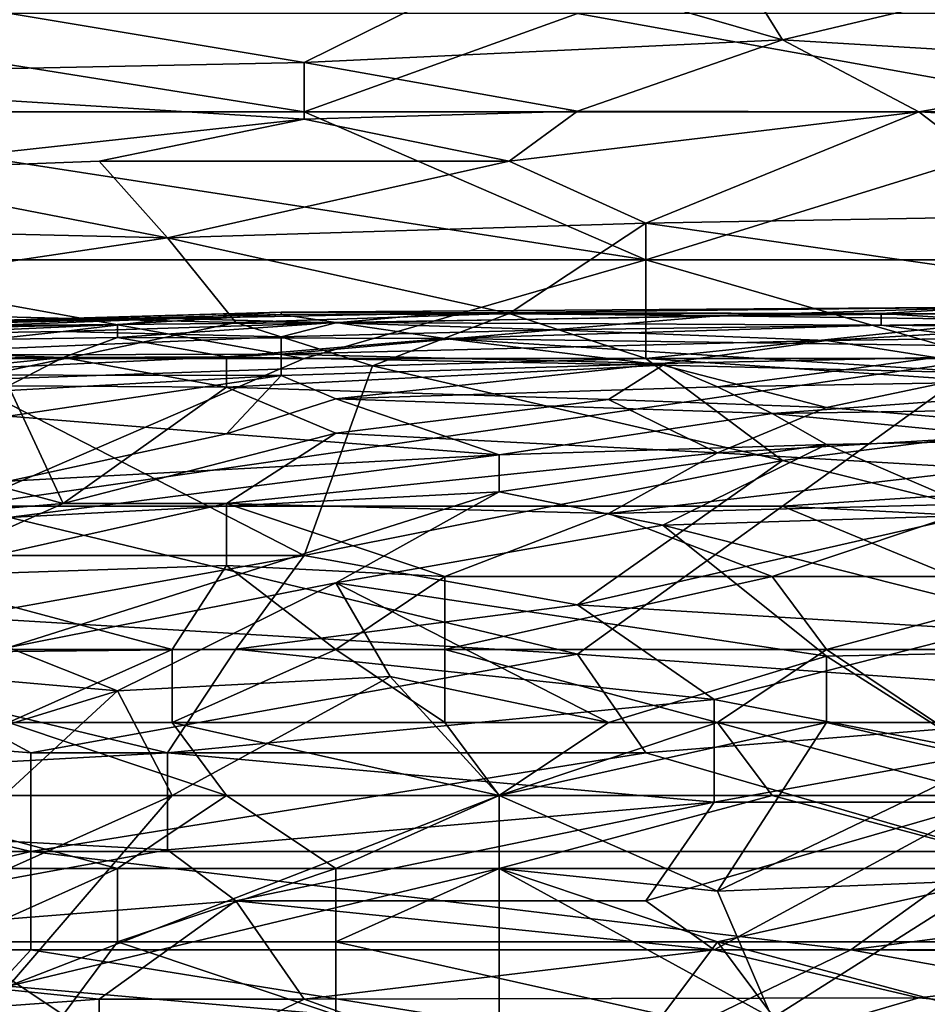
# Model space of a CAD drawing. Extents: x -160 to 10, y -10 to 160.
# Tile 304 of 450: x -0.0565 to -0.0345, y 0.2173 to 0.2411. Entities that reach past the tile are written whole.
import ezdxf

# ---------------------------------------------------------------- set-up
doc = ezdxf.new("R2010")
doc.units = 0

msp = doc.modelspace()

# ---------------------------------------------------------------- linework, layer by layer
for points in [[(-0.044647, 0.242573, 0.727674), (-0.039681, 0.243328, 0.729236), (-0.038026, 0.240652, 0.722991)], [(-0.039681, 0.243328, 0.729236), (-0.031405, 0.242232, 0.726113), (-0.038026, 0.240652, 0.722991)], [(-0.061199, 0.242047, 0.727674), (-0.044647, 0.242573, 0.727674), (-0.049613, 0.240103, 0.722537)], [(-0.038026, 0.240652, 0.722991), (-0.049613, 0.240103, 0.722537), (-0.044647, 0.242573, 0.727674)], [(-0.038026, 0.240652, 0.722991), (-0.031405, 0.242232, 0.726113), (-0.028095, 0.240058, 0.72143)], [(-0.066165, 0.239767, 0.722991), (-0.061199, 0.242047, 0.727674), (-0.049613, 0.240103, 0.722537)], [(-0.049613, 0.238909, 1.180661), (-0.042992, 0.241297, 1.180875), (-0.06451, 0.241297, 1.1806)], [(-0.06451, 0.238909, 1.180441), (-0.049613, 0.238909, 1.180661), (-0.06451, 0.241297, 1.1806)], [(-0.049613, 0.238909, 1.180661), (-0.02975, 0.238909, 1.180856), (-0.042992, 0.241297, 1.180875)], [(-0.02975, 0.238909, 1.180856), (-0.018163, 0.241297, 1.181162), (-0.042992, 0.241297, 1.180875)], [(-0.038026, 0.240652, 0.722991), (-0.042992, 0.238931, 0.719868), (-0.049613, 0.240103, 0.722537)], [(-0.042992, 0.238931, 0.719868), (-0.038026, 0.240652, 0.722991), (-0.034716, 0.238909, 0.719505)], [(-0.038026, 0.240652, 0.722991), (-0.028095, 0.240058, 0.72143), (-0.034716, 0.238909, 0.719505)], [(-0.066165, 0.239767, 0.722991), (-0.049613, 0.240103, 0.722537), (-0.049613, 0.238736, 0.719868)], [(-0.049613, 0.240103, 0.722537), (-0.042992, 0.238931, 0.719868), (-0.049613, 0.238736, 0.719868)], [(-0.028095, 0.240058, 0.72143), (-0.024784, 0.238359, 0.718307), (-0.034716, 0.238909, 0.719505)], [(-0.066165, 0.239767, 0.722991), (-0.049613, 0.238736, 0.719868), (-0.061199, 0.237469, 0.718307)], [(-0.041337, 0.235326, 1.18017), (-0.06451, 0.238909, 1.180441), (-0.062854, 0.235326, 1.179919)], [(-0.06451, 0.238909, 1.180441), (-0.041337, 0.235326, 1.18017), (-0.049613, 0.238909, 1.180661)], [(-0.049613, 0.238736, 0.719868), (-0.042992, 0.238931, 0.719868), (-0.044647, 0.237714, 0.7178)], [(-0.041337, 0.235326, 1.18017), (-0.02975, 0.238909, 1.180856), (-0.049613, 0.238909, 1.180661)], [(-0.044647, 0.237714, 0.7178), (-0.042992, 0.238931, 0.719868), (-0.034716, 0.238909, 0.719505)], [(-0.041337, 0.236216, 0.715185), (-0.044647, 0.237714, 0.7178), (-0.034716, 0.238909, 0.719505)], [(-0.041337, 0.235326, 1.18017), (-0.024784, 0.235326, 1.180363), (-0.02975, 0.238909, 1.180856)], [(-0.034716, 0.238909, 0.719505), (-0.031405, 0.236393, 0.715185), (-0.041337, 0.236216, 0.715185)], [(-0.024784, 0.238359, 0.718307), (-0.031405, 0.236393, 0.715185), (-0.034716, 0.238909, 0.719505)], [(-0.061199, 0.237469, 0.718307), (-0.049613, 0.238736, 0.719868), (-0.054578, 0.237714, 0.718339)], [(-0.044647, 0.237714, 0.7178), (-0.054578, 0.237714, 0.718339), (-0.049613, 0.238736, 0.719868)], [(-0.052923, 0.235861, 0.715185), (-0.061199, 0.237469, 0.718307), (-0.054578, 0.237714, 0.718339)], [(-0.054578, 0.237714, 0.718339), (-0.044647, 0.237714, 0.7178), (-0.052923, 0.235861, 0.715185)], [(-0.041337, 0.236216, 0.715185), (-0.052923, 0.235861, 0.715185), (-0.044647, 0.237714, 0.7178)], [(-0.052923, 0.235861, 0.715185), (-0.081062, 0.23652, 0.718021), (-0.061199, 0.237469, 0.718307)], [(-0.06451, 0.234132, 0.71322), (-0.081062, 0.23652, 0.718021), (-0.052923, 0.235861, 0.715185)], [(-0.028095, 0.23432, 0.712062), (-0.041337, 0.236216, 0.715185), (-0.031405, 0.236393, 0.715185)], [(-0.041337, 0.236216, 0.715185), (-0.044647, 0.234022, 0.712062), (-0.052923, 0.235861, 0.715185)], [(-0.041337, 0.232937, 0.710528), (-0.044647, 0.234022, 0.712062), (-0.041337, 0.236216, 0.715185)], [(-0.041337, 0.236216, 0.715185), (-0.028095, 0.23432, 0.712062), (-0.041337, 0.232937, 0.710528)], [(-0.06451, 0.234132, 0.71322), (-0.052923, 0.235861, 0.715185), (-0.051268, 0.233807, 0.712062)], [(-0.044647, 0.234022, 0.712062), (-0.051268, 0.233807, 0.712062), (-0.052923, 0.235861, 0.715185)], [(-0.049613, 0.232937, 1.179496), (-0.041337, 0.235326, 1.18017), (-0.062854, 0.235326, 1.179919)], [(-0.062854, 0.232937, 1.179335), (-0.049613, 0.232937, 1.179496), (-0.062854, 0.235326, 1.179919)], [(-0.049613, 0.232937, 1.179496), (-0.03306, 0.232937, 1.179682), (-0.041337, 0.235326, 1.18017)], [(-0.03306, 0.232937, 1.179682), (-0.024784, 0.235326, 1.180363), (-0.041337, 0.235326, 1.18017)], [(-0.041337, 0.232937, 0.710528), (-0.028095, 0.23432, 0.712062), (-0.02644, 0.231937, 0.70894)], [(-0.06451, 0.234132, 0.71322), (-0.051268, 0.233807, 0.712062), (-0.057889, 0.232411, 0.710501)], [(-0.063383, 0.233682, 0.748116), (-0.050169, 0.234005, 0.748116), (-0.050169, 0.234056, 0.746671)], [(-0.063383, 0.233651, 0.746671), (-0.063383, 0.233682, 0.748116), (-0.050169, 0.234056, 0.746671)], [(-0.063383, 0.233651, 0.746671), (-0.050169, 0.234056, 0.746671), (-0.052812, 0.233908, 0.745225)], [(-0.052812, 0.233908, 0.745225), (-0.050169, 0.234056, 0.746671), (-0.046205, 0.234032, 0.745225)], [(-0.052812, 0.233908, 0.745225), (-0.046205, 0.234032, 0.745225), (-0.048848, 0.2338, 0.74378)], [(-0.044647, 0.234022, 0.712062), (-0.047957, 0.232754, 0.710501), (-0.051268, 0.233807, 0.712062)], [(-0.050169, 0.234056, 0.746671), (-0.035634, 0.234028, 0.748116), (-0.032991, 0.234178, 0.746671)], [(-0.050169, 0.234056, 0.746671), (-0.032991, 0.234178, 0.746671), (-0.032991, 0.234178, 0.745225)], [(-0.046205, 0.234032, 0.745225), (-0.050169, 0.234056, 0.746671), (-0.032991, 0.234178, 0.745225)], [(-0.050169, 0.234005, 0.748116), (-0.035634, 0.234028, 0.748116), (-0.050169, 0.234056, 0.746671)], [(-0.050169, 0.234005, 0.748116), (-0.048848, 0.233811, 0.749562), (-0.035634, 0.234028, 0.748116)], [(-0.048848, 0.2338, 0.74378), (-0.046205, 0.234032, 0.745225), (-0.039598, 0.233968, 0.74378)], [(-0.048848, 0.233811, 0.749562), (-0.035634, 0.233743, 0.749562), (-0.035634, 0.234028, 0.748116)], [(-0.041337, 0.232937, 0.710528), (-0.047957, 0.232754, 0.710501), (-0.044647, 0.234022, 0.712062)], [(-0.046205, 0.234032, 0.745225), (-0.032991, 0.234178, 0.745225), (-0.039598, 0.233968, 0.74378)], [(-0.039598, 0.233968, 0.74378), (-0.032991, 0.234178, 0.745225), (-0.029027, 0.23407, 0.74378)], [(-0.039598, 0.233968, 0.74378), (-0.029027, 0.23407, 0.74378), (-0.029027, 0.233833, 0.742335)], [(-0.035634, 0.234028, 0.748116), (-0.030348, 0.23402, 0.748116), (-0.032991, 0.234178, 0.746671)], [(-0.035634, 0.234028, 0.748116), (-0.030348, 0.233683, 0.749562), (-0.030348, 0.23402, 0.748116)], [(-0.035634, 0.233743, 0.749562), (-0.030348, 0.233683, 0.749562), (-0.035634, 0.234028, 0.748116)], [(-0.064705, 0.233449, 0.745225), (-0.063383, 0.233651, 0.746671), (-0.052812, 0.233908, 0.745225)], [(-0.064705, 0.233449, 0.745225), (-0.052812, 0.233908, 0.745225), (-0.055455, 0.23359, 0.74378)], [(-0.063383, 0.233682, 0.748116), (-0.054134, 0.233759, 0.749562), (-0.050169, 0.234005, 0.748116)], [(-0.057889, 0.232411, 0.710501), (-0.051268, 0.233807, 0.712062), (-0.047957, 0.232754, 0.710501)], [(-0.055455, 0.23359, 0.74378), (-0.052812, 0.233908, 0.745225), (-0.048848, 0.2338, 0.74378)], [(-0.055455, 0.23359, 0.74378), (-0.048848, 0.2338, 0.74378), (-0.050169, 0.233464, 0.742335)], [(-0.054134, 0.233759, 0.749562), (-0.048848, 0.233811, 0.749562), (-0.050169, 0.234005, 0.748116)], [(-0.054134, 0.233442, 0.751007), (-0.046205, 0.233418, 0.751007), (-0.048848, 0.233811, 0.749562)], [(-0.054134, 0.233759, 0.749562), (-0.054134, 0.233442, 0.751007), (-0.048848, 0.233811, 0.749562)], [(-0.050169, 0.233464, 0.742335), (-0.048848, 0.2338, 0.74378), (-0.043562, 0.233626, 0.742335)], [(-0.048848, 0.2338, 0.74378), (-0.039598, 0.233968, 0.74378), (-0.043562, 0.233626, 0.742335)], [(-0.048848, 0.233811, 0.749562), (-0.046205, 0.233418, 0.751007), (-0.035634, 0.233743, 0.749562)], [(-0.043562, 0.233626, 0.742335), (-0.039598, 0.233968, 0.74378), (-0.029027, 0.233833, 0.742335)], [(-0.043562, 0.233626, 0.742335), (-0.029027, 0.233833, 0.742335), (-0.036955, 0.233374, 0.740889)], [(-0.036955, 0.233374, 0.740889), (-0.029027, 0.233833, 0.742335), (-0.027706, 0.233499, 0.740889)], [(-0.064705, 0.233286, 0.751007), (-0.054134, 0.233442, 0.751007), (-0.054134, 0.233759, 0.749562)], [(-0.063383, 0.233571, 0.749562), (-0.064705, 0.233286, 0.751007), (-0.054134, 0.233759, 0.749562)], [(-0.064705, 0.233449, 0.745225), (-0.055455, 0.23359, 0.74378), (-0.060741, 0.233016, 0.742335)], [(-0.063383, 0.233571, 0.749562), (-0.054134, 0.233759, 0.749562), (-0.063383, 0.233682, 0.748116)], [(-0.060741, 0.233016, 0.742335), (-0.055455, 0.23359, 0.74378), (-0.050169, 0.233464, 0.742335)], [(-0.050169, 0.233039, 0.740889), (-0.043562, 0.233626, 0.742335), (-0.036955, 0.233374, 0.740889)], [(-0.050169, 0.233464, 0.742335), (-0.043562, 0.233626, 0.742335), (-0.050169, 0.233039, 0.740889)], [(-0.046205, 0.233418, 0.751007), (-0.03167, 0.233215, 0.751007), (-0.035634, 0.233743, 0.749562)], [(-0.035634, 0.233743, 0.749562), (-0.03167, 0.233215, 0.751007), (-0.030348, 0.233683, 0.749562)], [(-0.064705, 0.233286, 0.751007), (-0.055455, 0.232959, 0.752446), (-0.054134, 0.233442, 0.751007)], [(-0.050169, 0.233464, 0.742335), (-0.050169, 0.233039, 0.740889), (-0.060741, 0.233016, 0.742335)], [(-0.055455, 0.232959, 0.752446), (-0.051491, 0.232974, 0.752452), (-0.054134, 0.233442, 0.751007)], [(-0.054134, 0.233442, 0.751007), (-0.051491, 0.232974, 0.752452), (-0.046205, 0.233418, 0.751007)], [(-0.051491, 0.232974, 0.752452), (-0.04092, 0.23277, 0.752452), (-0.046205, 0.233418, 0.751007)], [(-0.036955, 0.233374, 0.740889), (-0.04092, 0.232817, 0.739444), (-0.050169, 0.233039, 0.740889)], [(-0.03167, 0.233215, 0.751007), (-0.046205, 0.233418, 0.751007), (-0.032991, 0.232578, 0.752452)], [(-0.032991, 0.232578, 0.752452), (-0.046205, 0.233418, 0.751007), (-0.04092, 0.23277, 0.752452)], [(-0.034313, 0.232959, 0.739475), (-0.04092, 0.232817, 0.739444), (-0.036955, 0.233374, 0.740889)], [(-0.027706, 0.233499, 0.740889), (-0.034313, 0.232959, 0.739475), (-0.036955, 0.233374, 0.740889)], [(-0.066026, 0.232885, 0.752452), (-0.055455, 0.232959, 0.752446), (-0.064705, 0.233286, 0.751007)], [(-0.066026, 0.232885, 0.752452), (-0.062062, 0.232293, 0.753898), (-0.055455, 0.232959, 0.752446)], [(-0.062854, 0.232937, 1.179335), (-0.057889, 0.229355, 1.178228), (-0.049613, 0.232937, 1.179496)], [(-0.062062, 0.232293, 0.753898), (-0.056776, 0.232277, 0.753898), (-0.055455, 0.232959, 0.752446)], [(-0.050169, 0.233039, 0.740889), (-0.060741, 0.232536, 0.740889), (-0.060741, 0.233016, 0.742335)], [(-0.060741, 0.232536, 0.740889), (-0.050169, 0.233039, 0.740889), (-0.050169, 0.232521, 0.739444)], [(-0.057889, 0.229355, 1.178228), (-0.03306, 0.232937, 1.179682), (-0.049613, 0.232937, 1.179496)], [(-0.038026, 0.229355, 1.178441), (-0.03306, 0.232937, 1.179682), (-0.057889, 0.229355, 1.178228)], [(-0.055455, 0.232959, 0.752446), (-0.056776, 0.232277, 0.753898), (-0.051491, 0.232237, 0.753898)], [(-0.051491, 0.232974, 0.752452), (-0.055455, 0.232959, 0.752446), (-0.051491, 0.232237, 0.753898)], [(-0.051491, 0.232974, 0.752452), (-0.051491, 0.232237, 0.753898), (-0.04092, 0.23277, 0.752452)], [(-0.050169, 0.232521, 0.739444), (-0.050169, 0.233039, 0.740889), (-0.04092, 0.232817, 0.739444)], [(-0.050169, 0.232521, 0.739444), (-0.04092, 0.232817, 0.739444), (-0.048848, 0.231957, 0.737998)], [(-0.048848, 0.231957, 0.737998), (-0.04092, 0.232817, 0.739444), (-0.039598, 0.232248, 0.737998)], [(-0.038026, 0.230462, 0.707379), (-0.047957, 0.232754, 0.710501), (-0.041337, 0.232937, 0.710528)], [(-0.041337, 0.232937, 0.710528), (-0.02644, 0.231937, 0.70894), (-0.038026, 0.230462, 0.707379)], [(-0.04092, 0.232817, 0.739444), (-0.034313, 0.232959, 0.739475), (-0.039598, 0.232248, 0.737998)], [(-0.039598, 0.232248, 0.737998), (-0.034313, 0.232959, 0.739475), (-0.026384, 0.232476, 0.737998)], [(-0.03306, 0.232937, 1.179682), (-0.038026, 0.229355, 1.178441), (-0.019819, 0.230549, 1.17912)], [(-0.047957, 0.232754, 0.710501), (-0.049613, 0.22816, 0.705078), (-0.057889, 0.232411, 0.710501)], [(-0.051491, 0.232237, 0.753898), (-0.042241, 0.231946, 0.753898), (-0.04092, 0.23277, 0.752452)], [(-0.038026, 0.230462, 0.707379), (-0.049613, 0.22816, 0.705078), (-0.047957, 0.232754, 0.710501)], [(-0.042241, 0.231946, 0.753898), (-0.036955, 0.231749, 0.753898), (-0.04092, 0.23277, 0.752452)], [(-0.04092, 0.23277, 0.752452), (-0.036955, 0.231749, 0.753898), (-0.032991, 0.232578, 0.752452)], [(-0.036955, 0.231749, 0.753898), (-0.030348, 0.23119, 0.754271), (-0.032991, 0.232578, 0.752452)], [(-0.06451, 0.22816, 0.705722), (-0.057889, 0.232411, 0.710501), (-0.049613, 0.22816, 0.705078)], [(-0.062062, 0.231869, 0.739444), (-0.060741, 0.232536, 0.740889), (-0.050169, 0.232521, 0.739444)], [(-0.062062, 0.231869, 0.739444), (-0.050169, 0.232521, 0.739444), (-0.056776, 0.231538, 0.737998)], [(-0.056776, 0.231538, 0.737998), (-0.050169, 0.232521, 0.739444), (-0.051491, 0.231113, 0.736553)], [(-0.051491, 0.231113, 0.736553), (-0.050169, 0.232521, 0.739444), (-0.048848, 0.231957, 0.737998)], [(-0.039598, 0.232248, 0.737998), (-0.026384, 0.232476, 0.737998), (-0.038277, 0.2316, 0.736553)], [(-0.038277, 0.2316, 0.736553), (-0.026384, 0.232476, 0.737998), (-0.025063, 0.231803, 0.736553)], [(-0.058098, 0.230134, 0.756789), (-0.055455, 0.229421, 0.757342), (-0.056776, 0.232277, 0.753898)], [(-0.056776, 0.232277, 0.753898), (-0.055455, 0.229421, 0.757342), (-0.051491, 0.232237, 0.753898)], [(-0.055455, 0.229421, 0.757342), (-0.048848, 0.231127, 0.755343), (-0.051491, 0.232237, 0.753898)], [(-0.051491, 0.232237, 0.753898), (-0.048848, 0.231127, 0.755343), (-0.042241, 0.231946, 0.753898)], [(-0.048848, 0.231957, 0.737998), (-0.039598, 0.232248, 0.737998), (-0.038277, 0.2316, 0.736553)], [(-0.048848, 0.231957, 0.737998), (-0.044884, 0.230598, 0.735108), (-0.051491, 0.231113, 0.736553)], [(-0.048848, 0.231957, 0.737998), (-0.038277, 0.2316, 0.736553), (-0.044884, 0.230598, 0.735108)], [(-0.042241, 0.231946, 0.753898), (-0.048848, 0.231127, 0.755343), (-0.039598, 0.230649, 0.755343)], [(-0.036955, 0.231749, 0.753898), (-0.042241, 0.231946, 0.753898), (-0.039598, 0.230649, 0.755343)], [(-0.03306, 0.229232, 0.705817), (-0.038026, 0.230462, 0.707379), (-0.02644, 0.231937, 0.70894)], [(-0.036955, 0.231749, 0.753898), (-0.039598, 0.230649, 0.755343), (-0.030348, 0.23119, 0.754271)], [(-0.025063, 0.231803, 0.736553), (-0.03167, 0.230959, 0.735108), (-0.038277, 0.2316, 0.736553)], [(-0.056776, 0.231538, 0.737998), (-0.051491, 0.231113, 0.736553), (-0.056776, 0.229961, 0.735108)], [(-0.044884, 0.230598, 0.735108), (-0.038277, 0.2316, 0.736553), (-0.036955, 0.230854, 0.735108)], [(-0.03167, 0.230959, 0.735108), (-0.036955, 0.230854, 0.735108), (-0.038277, 0.2316, 0.736553)], [(-0.030348, 0.23119, 0.754271), (-0.039598, 0.230649, 0.755343), (-0.032991, 0.23026, 0.755343)], [(-0.056776, 0.229961, 0.735108), (-0.051491, 0.231113, 0.736553), (-0.044884, 0.230598, 0.735108)], [(-0.055455, 0.229421, 0.757342), (-0.051491, 0.229421, 0.757126), (-0.048848, 0.231127, 0.755343)], [(-0.048848, 0.231127, 0.755343), (-0.051491, 0.229421, 0.757126), (-0.039598, 0.230649, 0.755343)], [(-0.036955, 0.230854, 0.735108), (-0.03167, 0.230959, 0.735108), (-0.032991, 0.229152, 0.732217)], [(-0.044884, 0.229704, 0.733662), (-0.044884, 0.230598, 0.735108), (-0.036955, 0.230854, 0.735108)], [(-0.036955, 0.230854, 0.735108), (-0.04092, 0.2289, 0.732217), (-0.044884, 0.229704, 0.733662)], [(-0.04092, 0.2289, 0.732217), (-0.036955, 0.230854, 0.735108), (-0.032991, 0.229152, 0.732217)], [(-0.044884, 0.230598, 0.735108), (-0.044884, 0.229704, 0.733662), (-0.056776, 0.229084, 0.733662)], [(-0.056776, 0.229084, 0.733662), (-0.056776, 0.229961, 0.735108), (-0.044884, 0.230598, 0.735108)], [(-0.051491, 0.229421, 0.757126), (-0.042241, 0.229182, 0.756789), (-0.039598, 0.230649, 0.755343)], [(-0.038026, 0.230462, 0.707379), (-0.042992, 0.226966, 0.703576), (-0.049613, 0.22816, 0.705078)], [(-0.03306, 0.229232, 0.705817), (-0.042992, 0.226966, 0.703576), (-0.038026, 0.230462, 0.707379)], [(-0.039598, 0.230649, 0.755343), (-0.042241, 0.229182, 0.756789), (-0.032991, 0.23026, 0.755343)], [(-0.038026, 0.229355, 1.178441), (-0.014853, 0.22816, 1.178277), (-0.019819, 0.230549, 1.17912)], [(-0.042241, 0.229182, 0.756789), (-0.032991, 0.229421, 0.756054), (-0.032991, 0.23026, 0.755343)], [(-0.055455, 0.229421, 0.757342), (-0.058098, 0.230134, 0.756789), (-0.062062, 0.228877, 0.758234)], [(-0.044884, 0.229704, 0.733662), (-0.056776, 0.225931, 0.729326), (-0.056776, 0.229084, 0.733662)], [(-0.056776, 0.225931, 0.729326), (-0.044884, 0.229704, 0.733662), (-0.048848, 0.227504, 0.730772)], [(-0.044884, 0.229704, 0.733662), (-0.04092, 0.2289, 0.732217), (-0.048848, 0.227504, 0.730772)], [(-0.062854, 0.226966, 1.177188), (-0.042992, 0.225772, 1.176804), (-0.057889, 0.229355, 1.178228)], [(-0.062062, 0.228877, 0.758234), (-0.059419, 0.227652, 0.75896), (-0.055455, 0.229421, 0.757342)], [(-0.059419, 0.227652, 0.75896), (-0.051491, 0.227921, 0.758234), (-0.051491, 0.229421, 0.757126)], [(-0.051491, 0.229421, 0.757126), (-0.055455, 0.229421, 0.757342), (-0.059419, 0.227652, 0.75896)], [(-0.042992, 0.225772, 1.176804), (-0.038026, 0.229355, 1.178441), (-0.057889, 0.229355, 1.178228)], [(-0.051491, 0.229421, 0.757126), (-0.046205, 0.227652, 0.758064), (-0.042241, 0.229182, 0.756789)], [(-0.046205, 0.227652, 0.758064), (-0.051491, 0.229421, 0.757126), (-0.051491, 0.227921, 0.758234)], [(-0.02644, 0.224578, 1.176416), (-0.038026, 0.229355, 1.178441), (-0.042992, 0.225772, 1.176804)], [(-0.032991, 0.229421, 0.756054), (-0.042241, 0.229182, 0.756789), (-0.038277, 0.227652, 0.757513)], [(-0.030348, 0.227652, 0.757092), (-0.032991, 0.229421, 0.756054), (-0.038277, 0.227652, 0.757513)], [(-0.038026, 0.229355, 1.178441), (-0.02644, 0.224578, 1.176416), (-0.014853, 0.22816, 1.178277)], [(-0.046205, 0.227652, 0.758064), (-0.038277, 0.227652, 0.757513), (-0.042241, 0.229182, 0.756789)], [(-0.03306, 0.229232, 0.705817), (-0.03306, 0.226365, 0.702695), (-0.042992, 0.226966, 0.703576)], [(-0.029027, 0.225883, 0.727741), (-0.04092, 0.2289, 0.732217), (-0.032991, 0.229152, 0.732217)], [(-0.048848, 0.227504, 0.730772), (-0.04092, 0.2289, 0.732217), (-0.036955, 0.225725, 0.727881)], [(-0.036955, 0.225725, 0.727881), (-0.04092, 0.2289, 0.732217), (-0.029027, 0.225883, 0.727741)], [(-0.049613, 0.22816, 0.705078), (-0.062854, 0.225772, 0.703062), (-0.06451, 0.22816, 0.705722)], [(-0.062854, 0.225772, 0.703062), (-0.049613, 0.22816, 0.705078), (-0.051268, 0.225891, 0.702695)], [(-0.049613, 0.22816, 0.705078), (-0.042992, 0.226966, 0.703576), (-0.051268, 0.225891, 0.702695)], [(-0.052812, 0.225883, 0.759472), (-0.051491, 0.227921, 0.758234), (-0.059419, 0.227652, 0.75896)], [(-0.052812, 0.225883, 0.759472), (-0.048848, 0.225883, 0.759132), (-0.051491, 0.227921, 0.758234)], [(-0.046205, 0.227652, 0.758064), (-0.051491, 0.227921, 0.758234), (-0.048848, 0.225883, 0.759132)], [(-0.052812, 0.225883, 0.759472), (-0.059419, 0.227652, 0.75896), (-0.059419, 0.225883, 0.759974)], [(-0.048848, 0.225883, 0.759132), (-0.046205, 0.225883, 0.758897), (-0.046205, 0.227652, 0.758064)], [(-0.036955, 0.225883, 0.758268), (-0.038277, 0.227652, 0.757513), (-0.046205, 0.225883, 0.758897)], [(-0.038277, 0.227652, 0.757513), (-0.046205, 0.227652, 0.758064), (-0.046205, 0.225883, 0.758897)], [(-0.030348, 0.227652, 0.757092), (-0.038277, 0.227652, 0.757513), (-0.036955, 0.225883, 0.758268)], [(-0.036955, 0.225883, 0.758268), (-0.027706, 0.225883, 0.757771), (-0.030348, 0.227652, 0.757092)], [(-0.056776, 0.225931, 0.729326), (-0.048848, 0.227504, 0.730772), (-0.054134, 0.224882, 0.727881)], [(-0.054134, 0.224882, 0.727881), (-0.048848, 0.227504, 0.730772), (-0.047527, 0.225235, 0.727881)], [(-0.036955, 0.225725, 0.727881), (-0.042241, 0.224114, 0.726369), (-0.048848, 0.227504, 0.730772)], [(-0.048848, 0.227504, 0.730772), (-0.042241, 0.224114, 0.726369), (-0.047527, 0.225235, 0.727881)], [(-0.056233, 0.223383, 1.175392), (-0.062854, 0.226966, 1.177188), (-0.07113, 0.224578, 1.175872)], [(-0.056233, 0.223383, 1.175392), (-0.042992, 0.225772, 1.176804), (-0.062854, 0.226966, 1.177188)], [(-0.051268, 0.225891, 0.702695), (-0.042992, 0.226966, 0.703576), (-0.039681, 0.224671, 0.701134)], [(-0.03306, 0.226365, 0.702695), (-0.039681, 0.224671, 0.701134), (-0.042992, 0.226966, 0.703576)], [(-0.03306, 0.226365, 0.702695), (-0.03306, 0.223383, 0.699731), (-0.039681, 0.224671, 0.701134)], [(-0.062062, 0.225577, 0.729326), (-0.056776, 0.225931, 0.729326), (-0.054134, 0.224882, 0.727881)], [(-0.074441, 0.222189, 0.700086), (-0.062854, 0.225772, 0.703062), (-0.052923, 0.223383, 0.700213)], [(-0.051268, 0.225891, 0.702695), (-0.052923, 0.223383, 0.700213), (-0.062854, 0.225772, 0.703062)], [(-0.059419, 0.225883, 0.759974), (-0.056776, 0.224114, 0.760476), (-0.052812, 0.225883, 0.759472)], [(-0.056776, 0.224114, 0.760476), (-0.052812, 0.224114, 0.760048), (-0.052812, 0.225883, 0.759472)], [(-0.041337, 0.223383, 1.175545), (-0.042992, 0.225772, 1.176804), (-0.056233, 0.223383, 1.175392)], [(-0.051268, 0.225891, 0.702695), (-0.039681, 0.224671, 0.701134), (-0.052923, 0.223383, 0.700213)], [(-0.048848, 0.225883, 0.759132), (-0.052812, 0.225883, 0.759472), (-0.052812, 0.224114, 0.760048)], [(-0.046205, 0.224114, 0.759472), (-0.048848, 0.225883, 0.759132), (-0.052812, 0.224114, 0.760048)], [(-0.046205, 0.224114, 0.759472), (-0.046205, 0.225883, 0.758897), (-0.048848, 0.225883, 0.759132)], [(-0.039598, 0.224114, 0.758932), (-0.036955, 0.225883, 0.758268), (-0.046205, 0.225883, 0.758897)], [(-0.046205, 0.224114, 0.759472), (-0.039598, 0.224114, 0.758932), (-0.046205, 0.225883, 0.758897)], [(-0.041337, 0.223383, 1.175545), (-0.02644, 0.224578, 1.176416), (-0.042992, 0.225772, 1.176804)], [(-0.042241, 0.224114, 0.726369), (-0.036955, 0.225725, 0.727881), (-0.036955, 0.224114, 0.726091)], [(-0.034313, 0.224114, 0.758538), (-0.036955, 0.225883, 0.758268), (-0.039598, 0.224114, 0.758932)], [(-0.029027, 0.225883, 0.727741), (-0.032991, 0.223206, 0.72499), (-0.036955, 0.225725, 0.727881)], [(-0.034313, 0.224114, 0.758538), (-0.027706, 0.225883, 0.757771), (-0.036955, 0.225883, 0.758268)], [(-0.036955, 0.224114, 0.726091), (-0.036955, 0.225725, 0.727881), (-0.032991, 0.223206, 0.72499)], [(-0.064705, 0.221633, 0.72499), (-0.062062, 0.225577, 0.729326), (-0.054134, 0.224882, 0.727881)], [(-0.047527, 0.225235, 0.727881), (-0.052812, 0.222345, 0.725), (-0.054134, 0.224882, 0.727881)], [(-0.052812, 0.222345, 0.725), (-0.047527, 0.225235, 0.727881), (-0.044884, 0.222345, 0.724633)], [(-0.042241, 0.224114, 0.726369), (-0.044884, 0.222345, 0.724633), (-0.047527, 0.225235, 0.727881)], [(-0.064705, 0.221633, 0.72499), (-0.054134, 0.224882, 0.727881), (-0.060741, 0.218807, 0.721897)], [(-0.054134, 0.224882, 0.727881), (-0.052812, 0.222345, 0.725), (-0.060741, 0.218807, 0.721897)], [(-0.056233, 0.220995, 1.17392), (-0.07113, 0.224578, 1.175872), (-0.077751, 0.220995, 1.173662)], [(-0.056233, 0.220995, 1.17392), (-0.056233, 0.223383, 1.175392), (-0.07113, 0.224578, 1.175872)], [(-0.039681, 0.224671, 0.701134), (-0.039681, 0.222189, 0.698747), (-0.052923, 0.223383, 0.700213)], [(-0.02644, 0.224578, 1.176416), (-0.041337, 0.223383, 1.175545), (-0.03306, 0.220995, 1.174205)], [(-0.039681, 0.222189, 0.698747), (-0.039681, 0.224671, 0.701134), (-0.03306, 0.223383, 0.699731)], [(-0.060741, 0.222345, 0.761353), (-0.051491, 0.222345, 0.760269), (-0.056776, 0.224114, 0.760476)], [(-0.051491, 0.222345, 0.760269), (-0.052812, 0.224114, 0.760048), (-0.056776, 0.224114, 0.760476)], [(-0.044884, 0.222345, 0.759627), (-0.046205, 0.224114, 0.759472), (-0.052812, 0.224114, 0.760048)], [(-0.051491, 0.222345, 0.760269), (-0.044884, 0.222345, 0.759627), (-0.052812, 0.224114, 0.760048)], [(-0.044884, 0.222345, 0.759627), (-0.039598, 0.224114, 0.758932), (-0.046205, 0.224114, 0.759472)], [(-0.044884, 0.222345, 0.759627), (-0.038277, 0.222345, 0.759064), (-0.039598, 0.224114, 0.758932)], [(-0.036955, 0.224114, 0.726091), (-0.044884, 0.222345, 0.724633), (-0.042241, 0.224114, 0.726369)], [(-0.036955, 0.224114, 0.726091), (-0.039598, 0.220028, 0.722099), (-0.044884, 0.222345, 0.724633)], [(-0.032991, 0.222345, 0.758659), (-0.034313, 0.224114, 0.758538), (-0.039598, 0.224114, 0.758932)], [(-0.038277, 0.222345, 0.759064), (-0.032991, 0.222345, 0.758659), (-0.039598, 0.224114, 0.758932)], [(-0.036955, 0.224114, 0.726091), (-0.032991, 0.223206, 0.72499), (-0.039598, 0.220028, 0.722099)], [(-0.052923, 0.22103, 0.698011), (-0.074441, 0.222189, 0.700086), (-0.052923, 0.223383, 0.700213)], [(-0.056233, 0.220995, 1.17392), (-0.041337, 0.223383, 1.175545), (-0.056233, 0.223383, 1.175392)], [(-0.056233, 0.220995, 1.17392), (-0.03306, 0.220995, 1.174205), (-0.041337, 0.223383, 1.175545)], [(-0.039681, 0.222189, 0.698747), (-0.052923, 0.22103, 0.698011), (-0.052923, 0.223383, 0.700213)], [(-0.03306, 0.222189, 0.69861), (-0.039681, 0.222189, 0.698747), (-0.03306, 0.223383, 0.699731)], [(-0.032991, 0.223206, 0.72499), (-0.032991, 0.220294, 0.722099), (-0.039598, 0.220028, 0.722099)], [(-0.054134, 0.220576, 0.760766), (-0.051491, 0.222345, 0.760269), (-0.060741, 0.222345, 0.761353)], [(-0.052812, 0.222345, 0.725), (-0.056776, 0.21773, 0.720654), (-0.060741, 0.218807, 0.721897)], [(-0.059419, 0.220576, 0.761428), (-0.054134, 0.220576, 0.760766), (-0.060741, 0.222345, 0.761353)], [(-0.056776, 0.21773, 0.720654), (-0.052812, 0.222345, 0.725), (-0.044884, 0.222345, 0.724633)], [(-0.044884, 0.220576, 0.722852), (-0.056776, 0.21773, 0.720654), (-0.044884, 0.222345, 0.724633)], [(-0.054134, 0.220576, 0.760766), (-0.048848, 0.220576, 0.760034), (-0.051491, 0.222345, 0.760269)], [(-0.048848, 0.220576, 0.760034), (-0.044884, 0.222345, 0.759627), (-0.051491, 0.222345, 0.760269)], [(-0.048848, 0.220576, 0.760034), (-0.044884, 0.220576, 0.759648), (-0.044884, 0.222345, 0.759627)], [(-0.044884, 0.220576, 0.759648), (-0.03167, 0.220576, 0.758543), (-0.038277, 0.222345, 0.759064)], [(-0.044884, 0.220576, 0.759648), (-0.038277, 0.222345, 0.759064), (-0.044884, 0.222345, 0.759627)], [(-0.044884, 0.222345, 0.724633), (-0.039598, 0.220028, 0.722099), (-0.044884, 0.220576, 0.722852)], [(-0.03167, 0.220576, 0.758543), (-0.032991, 0.222345, 0.758659), (-0.038277, 0.222345, 0.759064)], [(-0.074441, 0.222189, 0.700086), (-0.052923, 0.22103, 0.698011), (-0.066165, 0.218606, 0.69661)], [(-0.051268, 0.2198, 0.696919), (-0.052923, 0.22103, 0.698011), (-0.039681, 0.222189, 0.698747)], [(-0.051268, 0.2198, 0.696919), (-0.039681, 0.222189, 0.698747), (-0.041337, 0.2198, 0.696706)], [(-0.041337, 0.2198, 0.696706), (-0.039681, 0.222189, 0.698747), (-0.03306, 0.222189, 0.69861)], [(-0.041337, 0.2198, 0.696706), (-0.03306, 0.222189, 0.69861), (-0.039681, 0.218606, 0.69577)], [(-0.039681, 0.218606, 0.69577), (-0.03306, 0.222189, 0.69861), (-0.024784, 0.218606, 0.695594)], [(-0.077751, 0.220995, 1.173662), (-0.066165, 0.218606, 1.172188), (-0.056233, 0.220995, 1.17392)], [(-0.052923, 0.22103, 0.698011), (-0.051268, 0.2198, 0.696919), (-0.066165, 0.218606, 0.69661)], [(-0.066165, 0.218606, 1.172188), (-0.056233, 0.218606, 1.172288), (-0.056233, 0.220995, 1.17392)], [(-0.056233, 0.220995, 1.17392), (-0.036371, 0.218606, 1.172523), (-0.03306, 0.220995, 1.174205)], [(-0.056233, 0.220995, 1.17392), (-0.056233, 0.218606, 1.172288), (-0.036371, 0.218606, 1.172523)], [(-0.036371, 0.218606, 1.172523), (-0.013198, 0.21847, 1.172621), (-0.018163, 0.220995, 1.174378)], [(-0.036371, 0.218606, 1.172523), (-0.018163, 0.220995, 1.174378), (-0.03306, 0.220995, 1.174205)], [(-0.059419, 0.220576, 0.761428), (-0.058098, 0.218807, 0.761261), (-0.054134, 0.220576, 0.760766)], [(-0.058098, 0.218807, 0.761261), (-0.054134, 0.218807, 0.760709), (-0.054134, 0.220576, 0.760766)], [(-0.056776, 0.21773, 0.720654), (-0.044884, 0.220576, 0.722852), (-0.044884, 0.216682, 0.719208)], [(-0.054134, 0.218807, 0.760709), (-0.048848, 0.218807, 0.759923), (-0.048848, 0.220576, 0.760034)], [(-0.054134, 0.218807, 0.760709), (-0.048848, 0.220576, 0.760034), (-0.054134, 0.220576, 0.760766)], [(-0.048848, 0.218807, 0.759923), (-0.039598, 0.218807, 0.758964), (-0.044884, 0.220576, 0.759648)], [(-0.048848, 0.218807, 0.759923), (-0.044884, 0.220576, 0.759648), (-0.048848, 0.220576, 0.760034)], [(-0.039598, 0.218807, 0.758964), (-0.03167, 0.220576, 0.758543), (-0.044884, 0.220576, 0.759648)], [(-0.039598, 0.220028, 0.722099), (-0.038277, 0.216953, 0.719208), (-0.044884, 0.220576, 0.722852)], [(-0.038277, 0.216953, 0.719208), (-0.044884, 0.216682, 0.719208), (-0.044884, 0.220576, 0.722852)], [(-0.039598, 0.218807, 0.758964), (-0.032991, 0.218807, 0.75843), (-0.03167, 0.220576, 0.758543)], [(-0.039598, 0.220028, 0.722099), (-0.032991, 0.220294, 0.722099), (-0.038277, 0.216953, 0.719208)], [(-0.038277, 0.216953, 0.719208), (-0.032991, 0.220294, 0.722099), (-0.03167, 0.217168, 0.719208)], [(-0.054578, 0.217412, 0.695277), (-0.066165, 0.218606, 0.69661), (-0.051268, 0.2198, 0.696919)], [(-0.051268, 0.2198, 0.696919), (-0.049613, 0.217412, 0.695124), (-0.054578, 0.217412, 0.695277)], [(-0.041337, 0.2198, 0.696706), (-0.039681, 0.218606, 0.69577), (-0.051268, 0.2198, 0.696919)], [(-0.039681, 0.218606, 0.69577), (-0.049613, 0.217412, 0.695124), (-0.051268, 0.2198, 0.696919)], [(-0.063383, 0.217038, 0.762153), (-0.055455, 0.217038, 0.760702), (-0.058098, 0.218807, 0.761261)], [(-0.055455, 0.217038, 0.760702), (-0.054134, 0.218807, 0.760709), (-0.058098, 0.218807, 0.761261)], [(-0.055455, 0.217038, 0.760702), (-0.048848, 0.217038, 0.759667), (-0.054134, 0.218807, 0.760709)], [(-0.048848, 0.217038, 0.759667), (-0.048848, 0.218807, 0.759923), (-0.054134, 0.218807, 0.760709)], [(-0.04092, 0.217038, 0.758763), (-0.039598, 0.218807, 0.758964), (-0.048848, 0.218807, 0.759923)], [(-0.048848, 0.217038, 0.759667), (-0.04092, 0.217038, 0.758763), (-0.048848, 0.218807, 0.759923)], [(-0.04092, 0.217038, 0.758763), (-0.036955, 0.215269, 0.758005), (-0.039598, 0.218807, 0.758964)], [(-0.032991, 0.217038, 0.758115), (-0.032991, 0.218807, 0.75843), (-0.039598, 0.218807, 0.758964)], [(-0.036955, 0.215269, 0.758005), (-0.032991, 0.217038, 0.758115), (-0.039598, 0.218807, 0.758964)], [(-0.066165, 0.218606, 0.69661), (-0.054578, 0.217412, 0.695277), (-0.07113, 0.216218, 0.695222)], [(-0.056233, 0.218606, 1.172288), (-0.066165, 0.218606, 1.172188), (-0.059544, 0.215023, 1.169532)], [(-0.041337, 0.216218, 1.170664), (-0.056233, 0.218606, 1.172288), (-0.059544, 0.215023, 1.169532)], [(-0.041337, 0.216218, 1.170664), (-0.036371, 0.218606, 1.172523), (-0.056233, 0.218606, 1.172288)], [(-0.049613, 0.217412, 0.695124), (-0.039681, 0.218606, 0.69577), (-0.034716, 0.217443, 0.694889)], [(-0.041337, 0.216218, 1.170664), (-0.023129, 0.216218, 1.170811), (-0.036371, 0.218606, 1.172523)], [(-0.039681, 0.218606, 0.69577), (-0.024784, 0.218606, 0.695594), (-0.034716, 0.217443, 0.694889)], [(-0.036371, 0.218606, 1.172523), (-0.023129, 0.216218, 1.170811), (-0.013198, 0.21847, 1.172621)], [(-0.034716, 0.217443, 0.694889), (-0.024784, 0.218606, 0.695594), (-0.021474, 0.216218, 0.693964)], [(-0.058098, 0.2135, 0.716979), (-0.056776, 0.21773, 0.720654), (-0.044884, 0.216682, 0.719208)], [(-0.07113, 0.216218, 0.695222), (-0.054578, 0.217412, 0.695277), (-0.054578, 0.215023, 0.693886)], [(-0.049613, 0.217412, 0.695124), (-0.054578, 0.215023, 0.693886), (-0.054578, 0.217412, 0.695277)], [(-0.054578, 0.215023, 0.693886), (-0.049613, 0.217412, 0.695124), (-0.042992, 0.215023, 0.693596)], [(-0.042992, 0.215023, 0.693596), (-0.049613, 0.217412, 0.695124), (-0.034716, 0.217443, 0.694889)], [(-0.042992, 0.215023, 0.693596), (-0.034716, 0.217443, 0.694889), (-0.021474, 0.216218, 0.693964)]]:
    msp.add_3dface(points)

doc.saveas('drawing.dxf')
